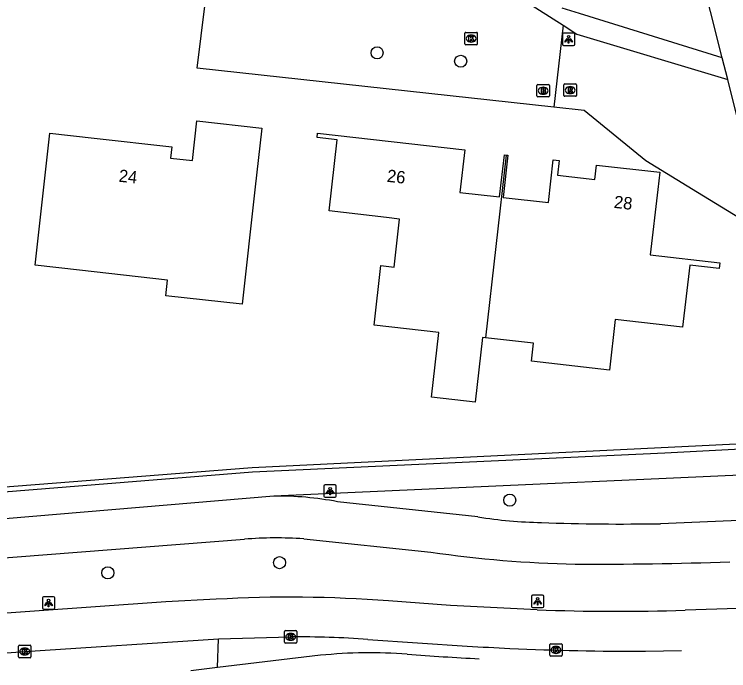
# Model space of a CAD drawing. Extents: x 162398 to 163643, y 386453 to 387397.
# Drawn here: x 163164.7 to 163222.4, y 386518.3 to 386571.3 of the extents above; entities that cross this region are included whole.
import ezdxf

# ---------------------------------------------------------------- set-up
doc = ezdxf.new("R2010")
doc.units = 0
for name, color, linetype in [('IMGEO_Boom', 7, 'Continuous'), ('IMGEO_Brandkraan', 7, 'Continuous'), ('IMGEO_Fietspad_gesloten', 7, 'Continuous'), ('IMGEO_Groenvoorziening', 7, 'Continuous'), ('IMGEO_Kolk', 7, 'Continuous'), ('IMGEO_Lichtpunt', 7, 'Continuous'), ('IMGEO_Muur', 7, 'Continuous'), ('IMGEO_Pand', 7, 'Continuous'), ('IMGEO_Pand_nummerreeks', 7, 'Continuous'), ('IMGEO_Rijbaan_regionaal_gesloten', 7, 'Continuous'), ('IMGEO_Rioolput', 7, 'Continuous'), ('IMGEO_Verkeerseiland_gesloten', 7, 'Continuous'), ('IMGEO_Voetpad_halfverhard', 7, 'Continuous'), ('IMGEO_Voetpad_open', 7, 'Continuous')]:
    doc.layers.add(name, color=color, linetype=linetype)

msp = doc.modelspace()

# ---------------------------------------------------------------- linework, layer by layer
at = {"layer": 'IMGEO_Boom'}
for centre in [(163193.996, 386568.185), (163200.756, 386567.506), (163204.719, 386532.048), (163186.114, 386527), (163172.232, 386526.174)]:
    msp.add_circle(centre, 0.489, dxfattribs=at)
at = {"layer": 'IMGEO_Brandkraan'}
for p, q in [((163206.998, 386565.625), (163207.85, 386565.625)), ((163206.923, 386564.699), (163206.923, 386565.551)), ((163207.411, 386565.405), (163207.436, 386565.405)), ((163207.924, 386565.551), (163207.924, 386564.699)), ((163207.85, 386564.625), (163206.998, 386564.625)), ((163207.434, 386564.845), (163207.409, 386564.845))]:
    msp.add_line(p, q, dxfattribs=at)
for points in [[(163206.998, 386565.625), (163207.85, 386565.625)], [(163206.923, 386564.699), (163206.923, 386565.551)], [(163207.271, 386565.325), (163207.271, 386564.925), (163207.484, 386564.925)], [(163207.502, 386565.325), (163207.271, 386565.325)], [(163207.45, 386565.244), (163207.396, 386565.244), (163207.396, 386565.168)], [(163207.396, 386565.168), (163207.449, 386565.168)], [(163207.458, 386565.092), (163207.396, 386565.092), (163207.396, 386565.011)], [(163207.924, 386565.551), (163207.924, 386564.699)], [(163207.85, 386564.625), (163206.998, 386564.625)], [(163207.396, 386565.011), (163207.458, 386565.011)]]:
    msp.add_lwpolyline(points, dxfattribs=at)
for centre, radius, start, end in [((163207, 386565.549), 0.0765, 91.55205, 178.44795), ((163207, 386565.549), 0.0765, 91.55205, 178.44795), ((163207.848, 386565.549), 0.0765, 1.55205, 88.44795), ((163207.848, 386565.549), 0.0765, 1.55205, 88.44795), ((163207.451, 386565.206), 0.0379, 267.82845, 90.93552), ((163207.459, 386565.051), 0.0404, 269.87594, 90.50774), ((163207.506, 386565.18), 0.145, 59.4692, 91.53667), ((163207.531, 386565.227), 0.0922, 285.51372, 58.15012), ((163207.536, 386565.035), 0.105, 301.31148, 78.98903), ((163207, 386564.701), 0.0765, 181.55205, 268.44795), ((163207, 386564.701), 0.0765, 181.55205, 268.44795), ((163207.49, 386565.176), 0.251, 268.66757, 293.53466), ((163207.848, 386564.701), 0.0765, 271.55205, 358.44795), ((163207.848, 386564.701), 0.0765, 271.55205, 358.44795)]:
    msp.add_arc(centre, radius, start, end, dxfattribs=at)
for centre, major_axis, ratio, start_param, end_param in [((163207.41, 386565.125), (-0.387, 0.002), 0.722429, 4.712389, 7.853982), ((163207.435, 386565.125), (-0.39, 0.002), 0.717154, 1.570796, 4.712389)]:
    msp.add_ellipse(centre, major_axis=major_axis, ratio=ratio, start_param=start_param, end_param=end_param, dxfattribs=at)
at = {"layer": 'IMGEO_Fietspad_gesloten'}
for points in [[(163185.658, 386532.373), (163161.664, 386530.357), (163144.807, 386529.027), (163135.975, 386527.848), (163133.919, 386527.328), (163133.263, 386527.23)], [(163202.149, 386530.692), (163190.79, 386531.924)], [(163239.739, 386531.102), (163216.919, 386530.146)], [(163139.134, 386525.309), (163159.33, 386527.037), (163183.268, 386528.893)], [(163188.062, 386528.919), (163198.337, 386527.848)]]:
    msp.add_lwpolyline(points, dxfattribs=at)
for centre, radius, start, end in [((163186.022, 386506.979), 25.396, 79.17872, 90.8211), ((163208.095, 386568.663), 38.433, 261.10065, 268.7825), ((163213.858, 386714.586), 184.465, 267.95576, 270.95078), ((163185.836, 386497.381), 31.616, 85.96259, 94.65889), ((163212.026, 386621.853), 94.996, 261.71475, 268.78153), ((163211.067, 386885.178), 358.302, 269.83029, 271.82915)]:
    msp.add_arc(centre, radius, start, end, dxfattribs=at)
at = {"layer": 'IMGEO_Groenvoorziening'}
for points in [[(163243.313, 386542.596), (163219.905, 386556.9), (163215.727, 386559.453), (163210.744, 386563.528), (163208.288, 386563.796)], [(163243.313, 386542.596), (163241.901, 386539.593), (163239.582, 386537.387), (163183.884, 386534.66), (163132.616, 386530.652), (163132.716, 386528.091), (163121.414, 386526.667), (163107.365, 386525.735)]]:
    msp.add_lwpolyline(points, dxfattribs=at)
at = {"layer": 'IMGEO_Kolk'}
for p, q in [((163201.099, 386568.914), (163201.099, 386569.766)), ((163201.174, 386569.84), (163202.026, 386569.84)), ((163202.1, 386569.766), (163202.1, 386568.914)), ((163201.587, 386569.62), (163201.612, 386569.62)), ((163202.026, 386568.84), (163201.174, 386568.84)), ((163201.61, 386569.06), (163201.585, 386569.06)), ((163186.507, 386520.58), (163186.507, 386521.432)), ((163186.582, 386521.506), (163187.434, 386521.506)), ((163186.995, 386521.286), (163187.02, 386521.286)), ((163187.508, 386521.432), (163187.508, 386520.58)), ((163187.018, 386520.726), (163186.993, 386520.726)), ((163165.013, 386519.395), (163165.013, 386520.247)), ((163165.088, 386520.321), (163165.94, 386520.321)), ((163165.501, 386520.101), (163165.526, 386520.101)), ((163166.014, 386520.247), (163166.014, 386519.395)), ((163187.434, 386520.506), (163186.582, 386520.506)), ((163207.958, 386519.522), (163207.958, 386520.374)), ((163208.033, 386520.448), (163208.885, 386520.448)), ((163208.446, 386520.228), (163208.471, 386520.228)), ((163208.959, 386520.374), (163208.959, 386519.522)), ((163165.524, 386519.541), (163165.499, 386519.541)), ((163208.885, 386519.448), (163208.033, 386519.448)), ((163208.469, 386519.668), (163208.444, 386519.668)), ((163165.94, 386519.321), (163165.088, 386519.321))]:
    msp.add_line(p, q, dxfattribs=at)
for points in [[(163201.099, 386568.914), (163201.099, 386569.766)], [(163201.174, 386569.84), (163202.026, 386569.84)], [(163202.1, 386569.766), (163202.1, 386568.914)], [(163201.42, 386569.54), (163201.543, 386569.54), (163201.543, 386569.389), (163201.673, 386569.54), (163201.837, 386569.54), (163201.691, 386569.389), (163201.844, 386569.14), (163201.692, 386569.14), (163201.607, 386569.304), (163201.543, 386569.237), (163201.543, 386569.14), (163201.42, 386569.14), (163201.42, 386569.54)], [(163202.026, 386568.84), (163201.174, 386568.84)], [(163186.507, 386520.58), (163186.507, 386521.432)], [(163186.582, 386521.506), (163187.434, 386521.506)], [(163186.828, 386521.206), (163186.951, 386521.206), (163186.951, 386521.055), (163187.081, 386521.206), (163187.245, 386521.206), (163187.099, 386521.055), (163187.252, 386520.806), (163187.1, 386520.806), (163187.015, 386520.97), (163186.951, 386520.903), (163186.951, 386520.806), (163186.828, 386520.806), (163186.828, 386521.206)], [(163187.508, 386521.432), (163187.508, 386520.58)], [(163165.013, 386519.395), (163165.013, 386520.247)], [(163165.088, 386520.321), (163165.94, 386520.321)], [(163165.334, 386520.021), (163165.457, 386520.021), (163165.457, 386519.87), (163165.587, 386520.021), (163165.751, 386520.021), (163165.605, 386519.87), (163165.758, 386519.621), (163165.606, 386519.621), (163165.521, 386519.785), (163165.457, 386519.718), (163165.457, 386519.621), (163165.334, 386519.621), (163165.334, 386520.021)], [(163166.014, 386520.247), (163166.014, 386519.395)], [(163187.434, 386520.506), (163186.582, 386520.506)], [(163207.958, 386519.522), (163207.958, 386520.374)], [(163208.033, 386520.448), (163208.885, 386520.448)], [(163208.279, 386520.148), (163208.402, 386520.148), (163208.402, 386519.997), (163208.532, 386520.148), (163208.696, 386520.148), (163208.55, 386519.997), (163208.703, 386519.748), (163208.551, 386519.748), (163208.466, 386519.912), (163208.402, 386519.845), (163208.402, 386519.748), (163208.279, 386519.748), (163208.279, 386520.148)], [(163208.959, 386520.374), (163208.959, 386519.522)], [(163208.885, 386519.448), (163208.033, 386519.448)], [(163165.94, 386519.321), (163165.088, 386519.321)]]:
    msp.add_lwpolyline(points, dxfattribs=at)
for centre, start, end in [((163201.176, 386569.764), 91.55205, 178.44795), ((163201.176, 386569.764), 91.55205, 178.44795), ((163202.024, 386569.764), 1.55205, 88.44795), ((163202.024, 386569.764), 1.55205, 88.44795), ((163201.176, 386568.916), 181.55205, 268.44795), ((163201.176, 386568.916), 181.55205, 268.44795), ((163202.024, 386568.916), 271.55205, 358.44795), ((163202.024, 386568.916), 271.55205, 358.44795), ((163186.584, 386521.43), 91.55205, 178.44795), ((163186.584, 386521.43), 91.55205, 178.44795), ((163187.432, 386521.43), 1.55205, 88.44795), ((163187.432, 386521.43), 1.55205, 88.44795), ((163186.584, 386520.582), 181.55205, 268.44795), ((163186.584, 386520.582), 181.55205, 268.44795), ((163187.432, 386520.582), 271.55205, 358.44795), ((163187.432, 386520.582), 271.55205, 358.44795), ((163165.09, 386520.245), 91.55205, 178.44795), ((163165.09, 386520.245), 91.55205, 178.44795), ((163165.938, 386520.245), 1.55205, 88.44795), ((163165.938, 386520.245), 1.55205, 88.44795), ((163208.035, 386520.372), 91.55205, 178.44795), ((163208.035, 386520.372), 91.55205, 178.44795), ((163208.883, 386520.372), 1.55205, 88.44795), ((163208.883, 386520.372), 1.55205, 88.44795), ((163208.035, 386519.524), 181.55205, 268.44795), ((163208.035, 386519.524), 181.55205, 268.44795), ((163208.883, 386519.524), 271.55205, 358.44795), ((163208.883, 386519.524), 271.55205, 358.44795), ((163165.09, 386519.397), 181.55205, 268.44795), ((163165.09, 386519.397), 181.55205, 268.44795), ((163165.938, 386519.397), 271.55205, 358.44795), ((163165.938, 386519.397), 271.55205, 358.44795)]:
    msp.add_arc(centre, 0.0765, start, end, dxfattribs=at)
for centre, major_axis, ratio, start_param, end_param in [((163201.586, 386569.34), (-0.387, 0.002), 0.722429, 4.712389, 7.853982), ((163201.611, 386569.34), (-0.39, 0.002), 0.717154, 1.570796, 4.712389), ((163186.994, 386521.006), (-0.387, 0.002), 0.722429, 4.712389, 7.853982), ((163187.019, 386521.006), (-0.39, 0.002), 0.717154, 1.570796, 4.712389), ((163165.5, 386519.821), (-0.387, 0.002), 0.722429, 4.712389, 7.853982), ((163165.525, 386519.821), (-0.39, 0.002), 0.717154, 1.570796, 4.712389), ((163208.445, 386519.948), (-0.387, 0.002), 0.722429, 4.712389, 7.853982), ((163208.47, 386519.948), (-0.39, 0.002), 0.717154, 1.570796, 4.712389)]:
    msp.add_ellipse(centre, major_axis=major_axis, ratio=ratio, start_param=start_param, end_param=end_param, dxfattribs=at)
at = {"layer": 'IMGEO_Lichtpunt'}
for p, q in [((163208.979, 386569.684), (163208.979, 386568.877)), ((163208.979, 386569.684), (163208.979, 386568.877)), ((163209.881, 386569.779), (163209.073, 386569.779)), ((163209.881, 386569.779), (163209.073, 386569.779)), ((163209.975, 386568.877), (163209.975, 386569.684)), ((163209.975, 386568.877), (163209.975, 386569.684)), ((163209.073, 386568.783), (163209.881, 386568.783)), ((163209.073, 386568.783), (163209.881, 386568.783)), ((163190.605, 386533.281), (163189.797, 386533.281)), ((163190.605, 386533.281), (163189.797, 386533.281)), ((163189.703, 386533.186), (163189.703, 386532.379)), ((163189.703, 386533.186), (163189.703, 386532.379)), ((163190.699, 386532.379), (163190.699, 386533.186)), ((163190.699, 386532.379), (163190.699, 386533.186)), ((163189.797, 386532.285), (163190.605, 386532.285)), ((163189.797, 386532.285), (163190.605, 386532.285)), ((163166.937, 386524.146), (163166.937, 386523.339)), ((163166.937, 386524.146), (163166.937, 386523.339)), ((163167.839, 386524.241), (163167.031, 386524.241)), ((163167.839, 386524.241), (163167.031, 386524.241)), ((163167.933, 386523.339), (163167.933, 386524.146)), ((163167.933, 386523.339), (163167.933, 386524.146)), ((163206.478, 386524.276), (163206.478, 386523.469)), ((163206.478, 386524.276), (163206.478, 386523.469)), ((163207.38, 386524.371), (163206.572, 386524.371)), ((163207.38, 386524.371), (163206.572, 386524.371)), ((163207.474, 386523.469), (163207.474, 386524.276)), ((163207.474, 386523.469), (163207.474, 386524.276)), ((163167.031, 386523.245), (163167.839, 386523.245)), ((163167.031, 386523.245), (163167.839, 386523.245)), ((163206.572, 386523.375), (163207.38, 386523.375)), ((163206.572, 386523.375), (163207.38, 386523.375))]:
    msp.add_line(p, q, dxfattribs=at)
for points in [[(163209.353, 386569.348), (163209.392, 386569.32), (163209.204, 386569.058), (163209.166, 386569.085), (163209.353, 386569.348)], [(163209.455, 386569.3), (163209.502, 386569.3), (163209.502, 386568.978), (163209.455, 386568.978), (163209.455, 386569.3)], [(163209.565, 386569.32), (163209.603, 386569.347), (163209.79, 386569.085), (163209.751, 386569.057), (163209.565, 386569.32)], [(163190.077, 386532.85), (163190.116, 386532.822), (163189.928, 386532.56), (163189.89, 386532.587), (163190.077, 386532.85)], [(163190.179, 386532.802), (163190.226, 386532.802), (163190.226, 386532.48), (163190.179, 386532.48), (163190.179, 386532.802)], [(163190.289, 386532.822), (163190.327, 386532.849), (163190.514, 386532.587), (163190.475, 386532.559), (163190.289, 386532.822)], [(163167.311, 386523.81), (163167.35, 386523.782), (163167.162, 386523.52), (163167.124, 386523.547), (163167.311, 386523.81)], [(163167.413, 386523.762), (163167.46, 386523.762), (163167.46, 386523.44), (163167.413, 386523.44), (163167.413, 386523.762)], [(163167.523, 386523.782), (163167.561, 386523.809), (163167.748, 386523.547), (163167.709, 386523.519), (163167.523, 386523.782)], [(163206.852, 386523.94), (163206.891, 386523.912), (163206.703, 386523.65), (163206.665, 386523.677), (163206.852, 386523.94)], [(163206.954, 386523.892), (163207.001, 386523.892), (163207.001, 386523.57), (163206.954, 386523.57), (163206.954, 386523.892)], [(163207.064, 386523.912), (163207.102, 386523.939), (163207.289, 386523.677), (163207.25, 386523.649), (163207.064, 386523.912)]]:
    msp.add_lwpolyline(points, dxfattribs=at)
for centre in [(163209.478, 386569.482), (163190.202, 386532.984), (163167.436, 386523.944), (163206.977, 386524.074)]:
    msp.add_circle(centre, 0.0994, dxfattribs=at)
for centre, start, end in [((163209.073, 386569.684), 90, 180), ((163209.073, 386569.684), 90, 180), ((163209.881, 386569.684), 0, 90), ((163209.881, 386569.684), 0, 90), ((163209.073, 386568.877), 180, 270), ((163209.073, 386568.877), 180, 270), ((163209.881, 386568.877), 270, 0), ((163209.881, 386568.877), 270, 360), ((163189.797, 386533.186), 90, 180), ((163189.797, 386533.186), 90, 180), ((163190.605, 386533.186), 0, 90), ((163190.605, 386533.186), 0, 90), ((163189.797, 386532.379), 180, 270), ((163189.797, 386532.379), 180, 270), ((163190.605, 386532.379), 270, 0), ((163190.605, 386532.379), 270, 360), ((163167.031, 386524.146), 90, 180), ((163167.031, 386524.146), 90, 180), ((163167.839, 386524.146), 0, 90), ((163167.839, 386524.146), 0, 90), ((163206.572, 386524.276), 90, 180), ((163206.572, 386524.276), 90, 180), ((163207.38, 386524.276), 0, 90), ((163207.38, 386524.276), 0, 90), ((163206.572, 386523.469), 180, 270), ((163206.572, 386523.469), 180, 270), ((163207.38, 386523.469), 270, 0), ((163207.38, 386523.469), 270, 360), ((163167.031, 386523.339), 180, 270), ((163167.031, 386523.339), 180, 270), ((163167.839, 386523.339), 270, 0), ((163167.839, 386523.339), 270, 360)]:
    msp.add_arc(centre, 0.0946, start, end, dxfattribs=at)
at = {"layer": 'IMGEO_Muur'}
msp.add_lwpolyline([(163243.313, 386542.596), (163241.901, 386539.593), (163239.582, 386537.387), (163183.884, 386534.66), (163132.616, 386530.652), (163132.716, 386528.091), (163121.414, 386526.667), (163107.365, 386525.735)], dxfattribs=at)
at = {"layer": 'IMGEO_Pand'}
for points in [[(163169.939, 386550.628), (163166.36, 386551.027), (163167.544, 386561.698), (163171.13, 386561.297), (163177.39, 386560.599), (163177.287, 386559.674), (163179.062, 386559.476), (163179.42, 386562.686), (163184.674, 386562.1), (163184.12, 386557.131), (163183.087, 386547.877), (163176.922, 386548.565), (163177.064, 386549.833), (163169.939, 386550.628)], [(163202.764, 386545.16), (163202.506, 386545.189), (163201.913, 386539.97), (163198.395, 386540.37), (163198.988, 386545.589), (163193.764, 386546.183), (163194.311, 386550.999), (163195.37, 386550.878), (163195.811, 386554.761), (163194.746, 386554.882), (163190.112, 386555.409), (163190.765, 386561.153), (163189.149, 386561.336), (163189.191, 386561.707), (163201.087, 386560.354), (163200.695, 386556.906), (163203.903, 386556.542), (163204.289, 386559.94), (163204.441, 386559.923)], [(163204.441, 386559.923), (163204.574, 386559.908), (163204.188, 386556.509), (163207.843, 386556.094), (163208.237, 386559.552), (163208.703, 386559.499), (163208.568, 386558.312), (163211.608, 386557.966), (163211.74, 386559.122), (163216.841, 386558.542), (163216.681, 386557.134), (163216.083, 386551.873), (163221.705, 386551.234), (163221.651, 386550.757), (163219.266, 386551.028), (163218.698, 386546.031), (163213.244, 386546.651), (163212.778, 386542.557), (163206.475, 386543.274), (163206.639, 386544.719), (163202.764, 386545.16)], [(163204.441, 386559.923), (163202.764, 386545.16)]]:
    msp.add_lwpolyline(points, dxfattribs=at)
at = {"layer": 'IMGEO_Rijbaan_regionaal_gesloten'}
for points in [[(163181, 386524.045), (163176.912, 386523.837), (163149.964, 386521.933), (163135.87, 386520.803)], [(163206.928, 386523.196), (163199.932, 386523.533), (163194.925, 386523.911)], [(163229.962, 386523.513), (163218.901, 386523.148)], [(163151.86, 386518.825), (163165.514, 386519.821), (163181.166, 386520.849)], [(163181.166, 386520.849), (163187.008, 386521.006)], [(163193.253, 386520.797), (163201.269, 386520.257)], [(163189.42, 386519.515), (163181.107, 386518.531)], [(163215.706, 386519.838), (163218.592, 386519.905)], [(163181.107, 386518.531), (163178.948, 386518.271)]]:
    msp.add_lwpolyline(points, dxfattribs=at)
for centre, radius, start, end in [((163186.936, 386417.317), 106.893, 85.71388, 93.18344), ((163213.612, 386697.092), 174.024, 267.7989, 271.7417), ((163187.39, 386439.022), 81.985, 85.89928, 90.26714), ((163215.225, 386751.562), 231.726, 266.54708, 267.40478), ((163215.199, 386751.467), 231.63, 267.41033, 270.12549), ((163193.441, 386479.453), 40.263, 85.73862, 95.73189), ((163215.537, 386772.376), 253.492, 265.67782, 266.99796)]:
    msp.add_arc(centre, radius, start, end, dxfattribs=at)
at = {"layer": 'IMGEO_Rioolput'}
for p, q in [((163209.105, 386564.75), (163209.105, 386565.602)), ((163209.18, 386565.676), (163210.032, 386565.676)), ((163210.106, 386565.602), (163210.106, 386564.75)), ((163209.593, 386565.456), (163209.618, 386565.456)), ((163210.032, 386564.676), (163209.18, 386564.676)), ((163209.616, 386564.896), (163209.591, 386564.896))]:
    msp.add_line(p, q, dxfattribs=at)
for points in [[(163209.105, 386564.75), (163209.105, 386565.602)], [(163209.18, 386565.676), (163210.032, 386565.676)], [(163210.106, 386565.602), (163210.106, 386564.75)], [(163209.694, 386565.374), (163209.442, 386565.376), (163209.442, 386564.976)], [(163209.442, 386564.976), (163209.566, 386564.976), (163209.566, 386565.138), (163209.577, 386565.138)], [(163209.62, 386565.295), (163209.566, 386565.295), (163209.566, 386565.214)], [(163209.566, 386565.214), (163209.618, 386565.214)], [(163209.624, 386565.109), (163209.695, 386564.976), (163209.835, 386564.976), (163209.77, 386565.102)], [(163210.032, 386564.676), (163209.18, 386564.676)]]:
    msp.add_lwpolyline(points, dxfattribs=at)
for centre, radius, start, end in [((163209.182, 386565.6), 0.0765, 91.55205, 178.44795), ((163209.182, 386565.6), 0.0765, 91.55205, 178.44795), ((163210.03, 386565.6), 0.0765, 1.55205, 88.44795), ((163210.03, 386565.6), 0.0765, 1.55205, 88.44795), ((163209.576, 386565.085), 0.0533, 26.02933, 88.69889), ((163209.602, 386565.403), 0.19, 274.7715, 282.96867), ((163209.626, 386565.199), 0.0964, 77.00612, 93.18647), ((163209.64, 386565.256), 0.0378, 276.66336, 79.67722), ((163209.693, 386565.264), 0.109, 350.36119, 89.41601), ((163209.691, 386565.264), 0.112, 277.58423, 350.98172), ((163209.675, 386565.049), 0.108, 29.51342, 73.79051), ((163209.182, 386564.752), 0.0765, 181.55205, 268.44795), ((163209.182, 386564.752), 0.0765, 181.55205, 268.44795), ((163210.03, 386564.752), 0.0765, 271.55205, 358.44795), ((163210.03, 386564.752), 0.0765, 271.55205, 358.44795)]:
    msp.add_arc(centre, radius, start, end, dxfattribs=at)
for centre, major_axis, ratio, start_param, end_param in [((163209.592, 386565.176), (-0.387, 0.002), 0.722429, 4.712389, 7.853982), ((163209.617, 386565.176), (-0.39, 0.002), 0.717154, 1.570796, 4.712389)]:
    msp.add_ellipse(centre, major_axis=major_axis, ratio=ratio, start_param=start_param, end_param=end_param, dxfattribs=at)
at = {"layer": 'IMGEO_Verkeerseiland_gesloten'}
msp.add_lwpolyline([(163181.107, 386518.531), (163181.166, 386520.849)], dxfattribs=at)
at = {"layer": 'IMGEO_Voetpad_halfverhard'}
for points in [[(163221.893, 386567.793), (163219.057, 386579.046)], [(163221.893, 386567.793), (163210.36, 386571.365), (163208.959, 386571.799)], [(163209.046, 386570.411), (163210.146, 386569.707), (163222.34, 386566.019)], [(163222.34, 386566.019), (163221.893, 386567.793)], [(163245.115, 386549.359), (163242.249, 386550.89), (163224.158, 386560.561), (163223.647, 386560.834), (163222.34, 386566.019)]]:
    msp.add_lwpolyline(points, dxfattribs=at)
at = {"layer": 'IMGEO_Voetpad_open'}
for points in [[(163208.288, 386563.796), (163179.455, 386566.945), (163181.339, 386582.22), (163162.868, 386594.067)], [(163204.928, 386573.048), (163209.046, 386570.411)], [(163209.046, 386570.411), (163208.288, 386563.796)], [(163133.263, 386527.23), (163133.027, 386530.235), (163183.936, 386534.334), (163217.254, 386535.858), (163239.82, 386537.047), (163242.352, 386539.4), (163243.688, 386542.308)], [(163235.9, 386534.632), (163185.658, 386532.373)]]:
    msp.add_lwpolyline(points, dxfattribs=at)

# ---------------------------------------------------------------- texts
at = {"layer": 'IMGEO_Pand_nummerreeks'}
for s, rotation, p in [('24', 353.63771, (163173.076, 386557.78)), ('26', 353.51412, (163194.755, 386557.773)), ('28', 353.51315, (163213.102, 386555.666))]:
    msp.add_text(s, height=1, rotation=rotation, dxfattribs=at).set_placement(p)

doc.saveas('drawing.dxf')
